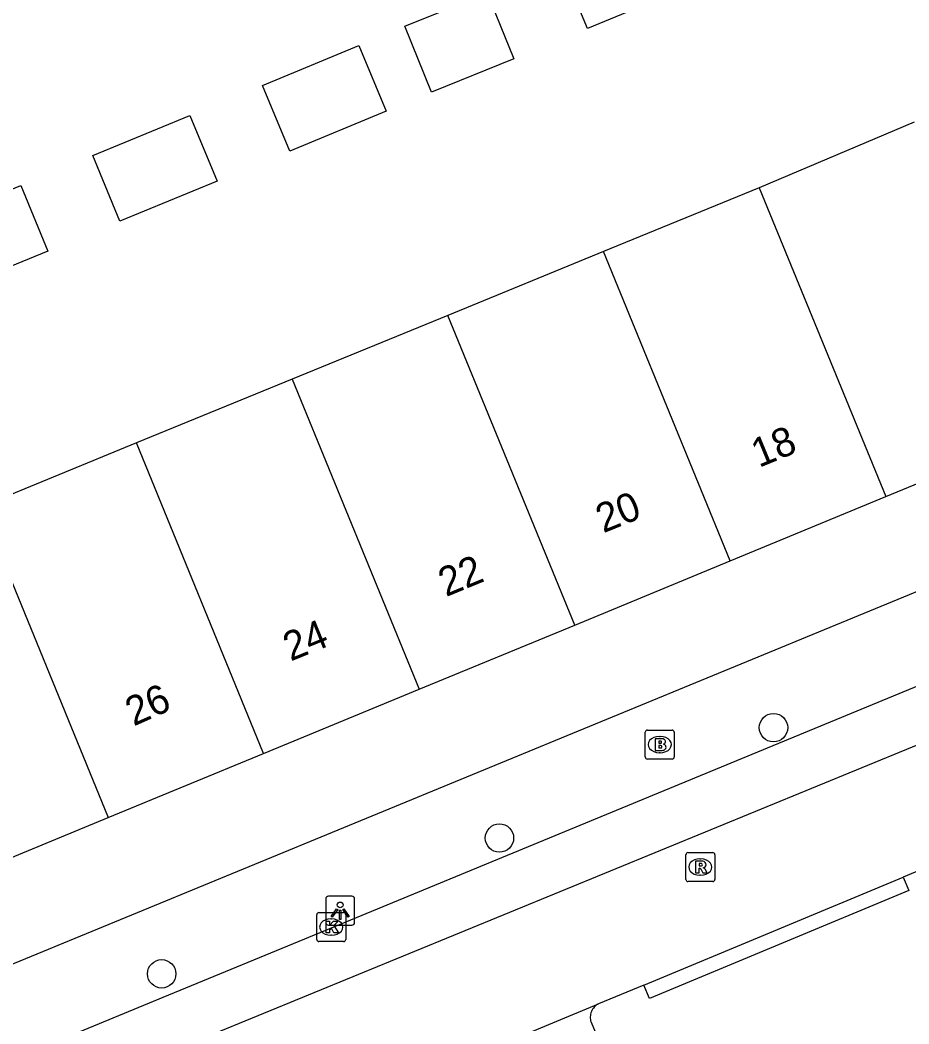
# Model space of a CAD drawing. Extents: x 160379 to 161131, y 383940 to 384849.
# Drawn here: x 161010.19 to 161040.83, y 384258.33 to 384292.94 of the extents above; entities that cross this region are included whole.
import ezdxf

# ---------------------------------------------------------------- set-up
doc = ezdxf.new("R2010")
doc.units = 0
for name, color, linetype in [('IMGEO_Boom', 7, 'Continuous'), ('IMGEO_Brandkraan', 7, 'Continuous'), ('IMGEO_Kolk', 7, 'Continuous'), ('IMGEO_Lichtpunt', 7, 'Continuous'), ('IMGEO_Pand', 7, 'Continuous'), ('IMGEO_Pand_nummerreeks', 7, 'Continuous'), ('IMGEO_Rijbaan_lokaal_open', 7, 'Continuous'), ('IMGEO_Rioolput', 7, 'Continuous'), ('IMGEO_Voetpad_open', 7, 'Continuous')]:
    doc.layers.add(name, color=color, linetype=linetype)

msp = doc.modelspace()

# ---------------------------------------------------------------- linework, layer by layer
at = {"layer": 'IMGEO_Boom'}
for centre in [(161036.164, 384268.547), (161026.717, 384264.741), (161015.075, 384260.059)]:
    msp.add_circle(centre, 0.489, dxfattribs=at)
at = {"layer": 'IMGEO_Brandkraan'}
for p, q in [((161031.742, 384267.538), (161031.742, 384268.39)), ((161031.817, 384268.464), (161032.669, 384268.464)), ((161032.743, 384268.39), (161032.743, 384267.538)), ((161032.23, 384268.244), (161032.255, 384268.244)), ((161032.669, 384267.464), (161031.817, 384267.464)), ((161032.253, 384267.684), (161032.228, 384267.684))]:
    msp.add_line(p, q, dxfattribs=at)
for points in [[(161031.742, 384267.538), (161031.742, 384268.39)], [(161031.817, 384268.464), (161032.669, 384268.464)], [(161032.743, 384268.39), (161032.743, 384267.538)], [(161032.09, 384268.164), (161032.09, 384267.764), (161032.303, 384267.764)], [(161032.321, 384268.164), (161032.09, 384268.164)], [(161032.269, 384268.083), (161032.215, 384268.083), (161032.215, 384268.007)], [(161032.215, 384268.007), (161032.268, 384268.007)], [(161032.277, 384267.931), (161032.215, 384267.931), (161032.215, 384267.85)], [(161032.215, 384267.85), (161032.277, 384267.85)], [(161032.669, 384267.464), (161031.817, 384267.464)]]:
    msp.add_lwpolyline(points, dxfattribs=at)
for centre, radius, start, end in [((161031.819, 384268.388), 0.0765, 91.552, 178.448), ((161031.819, 384268.388), 0.0765, 91.552, 178.448), ((161032.667, 384268.388), 0.0765, 1.552, 88.448), ((161032.667, 384268.388), 0.0765, 1.552, 88.448), ((161032.27, 384268.045), 0.0379, 267.8285, 90.9355), ((161032.325, 384268.019), 0.145, 59.4692, 91.5367), ((161032.35, 384268.066), 0.0922, 285.5137, 58.1501), ((161032.278, 384267.89), 0.0404, 269.8759, 90.5077), ((161032.309, 384268.015), 0.251, 268.6676, 293.5347), ((161032.355, 384267.874), 0.105, 301.3115, 78.989), ((161031.819, 384267.54), 0.0765, 181.552, 268.448), ((161031.819, 384267.54), 0.0765, 181.552, 268.448), ((161032.667, 384267.54), 0.0765, 271.552, 358.448), ((161032.667, 384267.54), 0.0765, 271.552, 358.448)]:
    msp.add_arc(centre, radius, start, end, dxfattribs=at)
for centre, major_axis, ratio, start_param, end_param in [((161032.229, 384267.964), (-0.387, 0.002), 0.722429, 4.712389, 7.853982), ((161032.254, 384267.964), (-0.39, 0.002), 0.717154, 1.570796, 4.712389)]:
    msp.add_ellipse(centre, major_axis=major_axis, ratio=ratio, start_param=start_param, end_param=end_param, dxfattribs=at)
at = {"layer": 'IMGEO_Kolk'}
for p, q in [((161020.494, 384262.171), (161021.346, 384262.171)), ((161020.419, 384261.245), (161020.419, 384262.097)), ((161020.907, 384261.951), (161020.932, 384261.951)), ((161021.42, 384262.097), (161021.42, 384261.245)), ((161021.346, 384261.171), (161020.494, 384261.171)), ((161020.93, 384261.391), (161020.905, 384261.391))]:
    msp.add_line(p, q, dxfattribs=at)
for points in [[(161020.494, 384262.171), (161021.346, 384262.171)], [(161020.419, 384261.245), (161020.419, 384262.097)], [(161020.74, 384261.871), (161020.863, 384261.871), (161020.863, 384261.72), (161020.993, 384261.871), (161021.157, 384261.871), (161021.011, 384261.72), (161021.164, 384261.471), (161021.012, 384261.471), (161020.927, 384261.635), (161020.863, 384261.568), (161020.863, 384261.471), (161020.74, 384261.471), (161020.74, 384261.871)], [(161021.42, 384262.097), (161021.42, 384261.245)], [(161021.346, 384261.171), (161020.494, 384261.171)]]:
    msp.add_lwpolyline(points, dxfattribs=at)
for centre, start, end in [((161020.496, 384262.095), 91.552, 178.448), ((161020.496, 384262.095), 91.552, 178.448), ((161021.344, 384262.095), 1.552, 88.448), ((161021.344, 384262.095), 1.552, 88.448), ((161020.496, 384261.247), 181.552, 268.448), ((161020.496, 384261.247), 181.552, 268.448), ((161021.344, 384261.247), 271.552, 358.448), ((161021.344, 384261.247), 271.552, 358.448)]:
    msp.add_arc(centre, 0.0765, start, end, dxfattribs=at)
for centre, major_axis, ratio, start_param, end_param in [((161020.906, 384261.671), (-0.387, 0.002), 0.722429, 4.712389, 7.853982), ((161020.931, 384261.671), (-0.39, 0.002), 0.717154, 1.570796, 4.712389)]:
    msp.add_ellipse(centre, major_axis=major_axis, ratio=ratio, start_param=start_param, end_param=end_param, dxfattribs=at)
at = {"layer": 'IMGEO_Lichtpunt'}
for p, q in [((161020.728, 384262.638), (161020.728, 384261.831)), ((161020.728, 384262.638), (161020.728, 384261.831)), ((161021.63, 384262.733), (161020.822, 384262.733)), ((161021.63, 384262.733), (161020.822, 384262.733)), ((161021.724, 384261.831), (161021.724, 384262.638)), ((161021.724, 384261.831), (161021.724, 384262.638)), ((161020.822, 384261.737), (161021.63, 384261.737)), ((161020.822, 384261.737), (161021.63, 384261.737))]:
    msp.add_line(p, q, dxfattribs=at)
for points in [[(161021.102, 384262.302), (161021.141, 384262.274), (161020.953, 384262.012), (161020.915, 384262.039), (161021.102, 384262.302)], [(161021.204, 384262.254), (161021.251, 384262.254), (161021.251, 384261.932), (161021.204, 384261.932), (161021.204, 384262.254)], [(161021.314, 384262.274), (161021.352, 384262.301), (161021.539, 384262.039), (161021.5, 384262.011), (161021.314, 384262.274)]]:
    msp.add_lwpolyline(points, dxfattribs=at)
msp.add_circle((161021.227, 384262.436), 0.0994, dxfattribs=at)
for centre, start, end in [((161020.822, 384262.638), 90, 180), ((161020.822, 384262.638), 90, 180), ((161021.63, 384262.638), 0, 90), ((161021.63, 384262.638), 0, 90), ((161020.822, 384261.831), 180, 270), ((161020.822, 384261.831), 180, 270), ((161021.63, 384261.831), 270, 0), ((161021.63, 384261.831), 270, 360)]:
    msp.add_arc(centre, 0.0946, start, end, dxfattribs=at)
at = {"layer": 'IMGEO_Pand'}
for points in [[(161032.136, 384296.291), (161033.072, 384294.026), (161029.747, 384292.653), (161028.812, 384294.917), (161032.136, 384296.291)], [(161026.295, 384293.882), (161027.216, 384291.612), (161024.374, 384290.458), (161023.453, 384292.728), (161026.295, 384293.882)], [(161021.873, 384292.068), (161022.814, 384289.806), (161019.49, 384288.424), (161018.549, 384290.686), (161021.873, 384292.068)], [(161016.048, 384289.651), (161016.982, 384287.387), (161013.636, 384286.005), (161012.701, 384288.27), (161016.048, 384289.651)], [(161041.012, 384289.418), (161035.668, 384287.163)], [(161011.147, 384284.975), (161007.811, 384283.603), (161006.879, 384285.868), (161010.214, 384287.241), (161011.147, 384284.975)], [(161035.668, 384287.163), (161030.301, 384284.963)], [(161035.668, 384287.163), (161040.035, 384276.511)], [(161030.301, 384284.963), (161024.935, 384282.763)], [(161034.674, 384274.298), (161030.301, 384284.963)], [(161024.935, 384282.763), (161019.568, 384280.563)], [(161029.312, 384272.085), (161024.935, 384282.763)], [(161019.568, 384280.563), (161014.202, 384278.363)], [(161019.568, 384280.563), (161023.951, 384269.873)], [(161040.035, 384276.511), (161045.396, 384278.723)], [(161014.202, 384278.363), (161008.835, 384276.163)], [(161018.589, 384267.66), (161014.202, 384278.363)], [(161034.674, 384274.298), (161040.035, 384276.511)], [(161008.835, 384276.163), (161013.228, 384265.448)], [(161029.312, 384272.085), (161034.674, 384274.298)], [(161023.951, 384269.873), (161029.312, 384272.085)], [(161018.589, 384267.66), (161023.951, 384269.873)], [(161013.228, 384265.448), (161018.589, 384267.66)], [(161007.865, 384263.234), (161013.228, 384265.448)]]:
    msp.add_lwpolyline(points, dxfattribs=at)
at = {"layer": 'IMGEO_Rijbaan_lokaal_open'}
for points in [[(160994.1, 384248.648), (161042.696, 384268.598), (161061.71, 384276.448), (161081.096, 384284.415)], [(161041.18, 384263.62), (161040.634, 384263.393)], [(161031.697, 384259.673), (161040.634, 384263.393)], [(161031.697, 384259.673), (161030.13, 384259.021)], [(161010.215, 384250.736), (161030.13, 384259.021)]]:
    msp.add_lwpolyline(points, dxfattribs=at)
at = {"layer": 'IMGEO_Rioolput'}
for p, q in [((161033.217, 384264.241), (161034.069, 384264.241)), ((161033.142, 384263.315), (161033.142, 384264.167)), ((161033.63, 384264.021), (161033.655, 384264.021)), ((161034.143, 384264.167), (161034.143, 384263.315)), ((161034.069, 384263.241), (161033.217, 384263.241)), ((161033.653, 384263.461), (161033.628, 384263.461))]:
    msp.add_line(p, q, dxfattribs=at)
for points in [[(161033.217, 384264.241), (161034.069, 384264.241)], [(161033.142, 384263.315), (161033.142, 384264.167)], [(161033.731, 384263.939), (161033.479, 384263.941), (161033.479, 384263.541)], [(161034.143, 384264.167), (161034.143, 384263.315)], [(161033.479, 384263.541), (161033.603, 384263.541), (161033.603, 384263.703), (161033.614, 384263.703)], [(161033.657, 384263.86), (161033.603, 384263.86), (161033.603, 384263.779)], [(161033.603, 384263.779), (161033.655, 384263.779)], [(161033.661, 384263.674), (161033.732, 384263.541), (161033.872, 384263.541), (161033.807, 384263.667)], [(161034.069, 384263.241), (161033.217, 384263.241)]]:
    msp.add_lwpolyline(points, dxfattribs=at)
for centre, radius, start, end in [((161033.219, 384264.165), 0.0765, 91.552, 178.448), ((161033.219, 384264.165), 0.0765, 91.552, 178.448), ((161034.067, 384264.165), 0.0765, 1.552, 88.448), ((161034.067, 384264.165), 0.0765, 1.552, 88.448), ((161033.73, 384263.829), 0.109, 350.3612, 89.416), ((161033.613, 384263.65), 0.0533, 26.0293, 88.6989), ((161033.639, 384263.968), 0.19, 274.7715, 282.9687), ((161033.663, 384263.764), 0.0964, 77.0061, 93.1865), ((161033.677, 384263.821), 0.0378, 276.6634, 79.6772), ((161033.728, 384263.829), 0.112, 277.5842, 350.9817), ((161033.712, 384263.614), 0.108, 29.5134, 73.7905), ((161033.219, 384263.317), 0.0765, 181.552, 268.448), ((161033.219, 384263.317), 0.0765, 181.552, 268.448), ((161034.067, 384263.317), 0.0765, 271.552, 358.448), ((161034.067, 384263.317), 0.0765, 271.552, 358.448)]:
    msp.add_arc(centre, radius, start, end, dxfattribs=at)
for centre, major_axis, ratio, start_param, end_param in [((161033.629, 384263.741), (-0.387, 0.002), 0.722429, 4.712389, 7.853982), ((161033.654, 384263.741), (-0.39, 0.002), 0.717154, 1.570796, 4.712389)]:
    msp.add_ellipse(centre, major_axis=major_axis, ratio=ratio, start_param=start_param, end_param=end_param, dxfattribs=at)
at = {"layer": 'IMGEO_Voetpad_open'}
for points in [[(161051.606, 384277.563), (161009.191, 384260.096)], [(161052.671, 384274.752), (161019.797, 384261.173), (161015.314, 384259.321), (160993.424, 384250.278)], [(161040.634, 384263.393), (161040.826, 384262.932), (161031.889, 384259.214), (161031.697, 384259.673)], [(161030.13, 384259.021), (161030.09, 384258.999), (161030.052, 384258.973), (161030.017, 384258.943), (161029.984, 384258.911), (161029.954, 384258.876), (161029.928, 384258.839), (161029.905, 384258.799), (161029.885, 384258.757), (161029.87, 384258.714), (161029.858, 384258.67), (161029.851, 384258.624), (161029.847, 384258.578), (161029.848, 384258.533), (161029.852, 384258.487), (161029.861, 384258.442), (161029.876, 384258.391), (161031.902, 384253.51), (161023.418, 384250), (161012.64, 384245.541)]]:
    msp.add_lwpolyline(points, dxfattribs=at)

# ---------------------------------------------------------------- texts
at = {"layer": 'IMGEO_Pand_nummerreeks'}
for s, rotation, p in [('18', 22.433, (161035.662, 384277.499)), ('20', 21.9824, (161030.295, 384275.245)), ('22', 22.433, (161024.874, 384273.045)), ('24', 22.1663, (161019.518, 384270.824)), ('26', 24.0108, (161014.107, 384268.584))]:
    msp.add_text(s, height=1, rotation=rotation, dxfattribs=at).set_placement(p)

doc.saveas('drawing.dxf')
